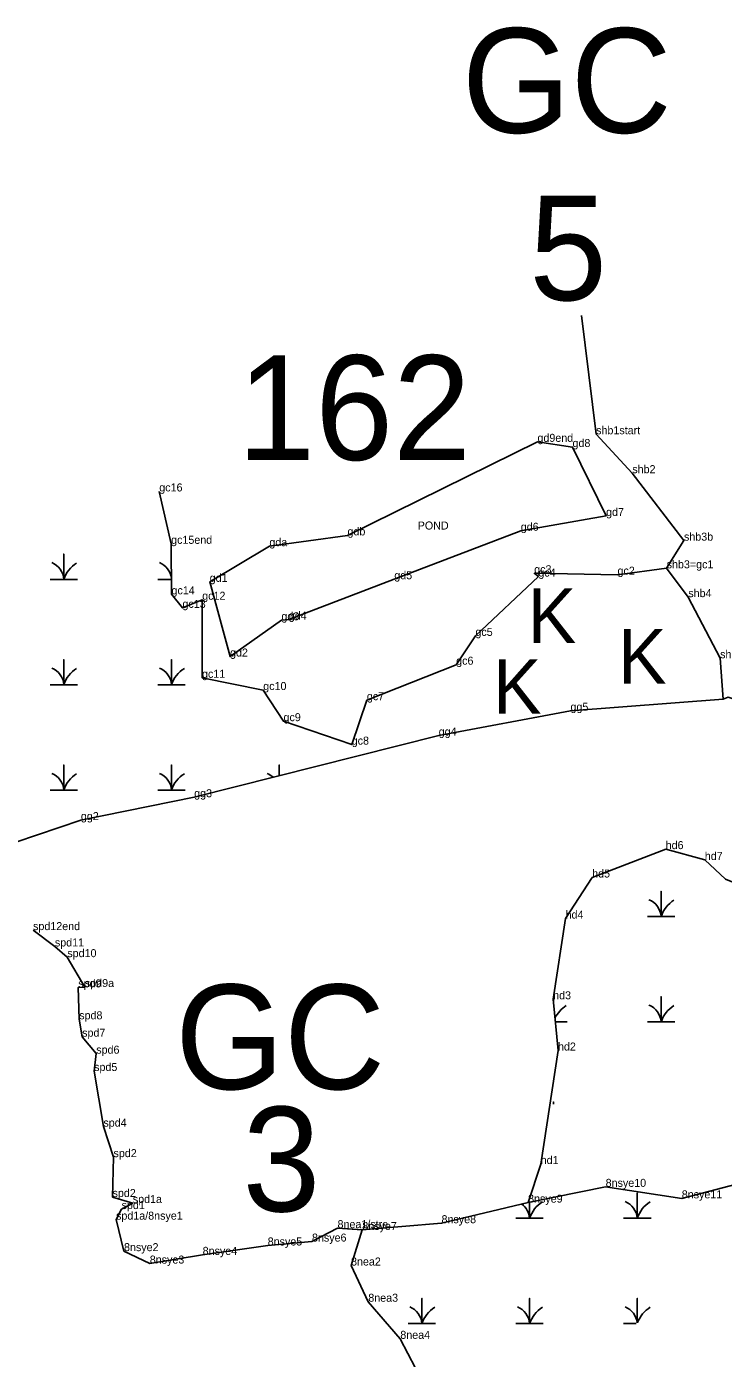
# Model space of a CAD drawing. Extents: x 2072529 to 2268796, y 436423 to 470406.
# Drawn here: x 2183882 to 2184317, y 452608 to 453440 of the extents above; entities that cross this region are included whole.
import ezdxf

# ---------------------------------------------------------------- set-up
doc = ezdxf.new("R2010")
doc.units = 0
for name, color, linetype in [('Default', 7, 'Continuous'), ('Exist Environmental Wetland Boundary Cogo Comment', 7, 'Continuous'), ('Exist Environmental Wetland Boundary Cogo Point CELL', 7, 'Continuous'), ('Exist Hydro Jurisdictional Stream or Body of Water NEU Mitigable Cogo Comment', 7, 'Continuous'), ('Old_Level_20', 7, 'Continuous'), ('Old_Level_52', 7, 'Continuous')]:
    doc.layers.add(name, color=color, linetype=linetype)

msp = doc.modelspace()

# ---------------------------------------------------------------- linework, layer by layer
at = {"layer": 'Default'}
msp.add_line((2184228.71, 453259.59), (2184237.77, 453185.47), dxfattribs=at)
at = {"layer": 'Exist Environmental Wetland Boundary Cogo Point CELL'}
for points in [[(2183896.73, 453094.8), (2183905.33, 453094.8), (2183905.33, 453110.58), (2183905.33, 453094.8), (2183913.93, 453094.8)], [(2183963.98, 453094.8), (2183972.51, 453094.8)], [(2183896.73, 453029), (2183905.33, 453029), (2183905.33, 453044.78), (2183905.33, 453029), (2183913.93, 453029)], [(2183963.98, 453029), (2183972.58, 453029), (2183972.58, 453044.78), (2183972.58, 453029), (2183981.18, 453029)], [(2183896.73, 452963.2), (2183905.33, 452963.2), (2183905.33, 452978.98), (2183905.33, 452963.2), (2183913.93, 452963.2)], [(2183963.98, 452963.2), (2183972.58, 452963.2), (2183972.58, 452978.98), (2183972.58, 452963.2), (2183981.18, 452963.2)], [(2184039.83, 452972.14), (2184039.83, 452978.98), (2184039.83, 452972.14)], [(2184269.75, 452884.27), (2184278.35, 452884.27), (2184278.35, 452900.05), (2184278.35, 452884.27), (2184286.95, 452884.27)], [(2184219.53, 452884.27), (2184219.7, 452884.27)], [(2184211.1, 452830.77), (2184211.1, 452833.68)], [(2184211.1, 452833.68), (2184211.1, 452830.77)], [(2184269.75, 452818.47), (2184278.35, 452818.47), (2184278.35, 452834.25), (2184278.35, 452818.47), (2184286.95, 452818.47)], [(2184212.26, 452818.47), (2184219.7, 452818.47)], [(2184211.1, 452767.06), (2184211.1, 452768.45), (2184211.1, 452767.06)], [(2184254.84, 452695.79), (2184263.44, 452695.79), (2184263.44, 452711.57), (2184263.44, 452695.79), (2184272.04, 452695.79)], [(2184187.59, 452695.79), (2184196.19, 452695.79), (2184196.19, 452705.77)], [(2184196.19, 452705.77), (2184196.19, 452695.79), (2184204.79, 452695.79)], [(2184120.34, 452629.99), (2184128.94, 452629.99), (2184128.94, 452645.77), (2184128.94, 452629.99), (2184137.54, 452629.99)], [(2184187.59, 452629.99), (2184196.19, 452629.99), (2184196.19, 452645.77), (2184196.19, 452629.99), (2184204.79, 452629.99)], [(2184263.44, 452630.49), (2184263.44, 452645.77), (2184263.44, 452630.49)], [(2184254.84, 452629.99), (2184262.7, 452629.99)]]:
    msp.add_lwpolyline(points, dxfattribs=at)
for centre, radius, start, end in [((2183893.07, 453093.91), 12.3, 4.14034, 67.53497), ((2183923.57, 453088.74), 19.22, 122.12745, 161.62219), ((2183960.32, 453093.91), 12.3, 7.84177, 67.53497), ((2183893.07, 453028.11), 12.3, 4.14034, 67.53497), ((2183923.57, 453022.94), 19.22, 122.12745, 161.62219), ((2183960.32, 453028.11), 12.3, 4.14034, 67.53497), ((2183990.82, 453022.94), 19.22, 122.12745, 161.62219), ((2183893.07, 452962.31), 12.3, 4.14034, 67.53497), ((2183960.32, 452962.31), 12.3, 4.14034, 67.53497), ((2184027.57, 452962.31), 12.3, 46.26019, 67.53497), ((2183923.57, 452957.14), 19.22, 122.12745, 161.62219), ((2183990.82, 452957.14), 19.22, 122.12745, 161.62219), ((2184266.08, 452883.38), 12.3, 4.14034, 67.53497), ((2184296.59, 452878.21), 19.22, 122.12745, 161.62219), ((2184229.34, 452812.41), 19.22, 122.12745, 154.15303), ((2184266.08, 452817.58), 12.3, 4.14034, 67.53497), ((2184296.59, 452812.41), 19.22, 122.12745, 161.62219), ((2184183.92, 452694.9), 12.3, 4.14034, 52.52746), ((2184214.43, 452689.73), 19.22, 122.12745, 161.62219), ((2184251.17, 452694.9), 12.3, 4.14034, 67.53497), ((2184281.68, 452689.73), 19.22, 122.12745, 161.62219), ((2184116.67, 452629.1), 12.3, 4.14034, 67.53497), ((2184147.18, 452623.93), 19.22, 122.12745, 161.62219), ((2184183.92, 452629.1), 12.3, 4.14034, 67.53497), ((2184214.43, 452623.93), 19.22, 122.12745, 161.62219), ((2184251.17, 452629.1), 12.3, 6.3668, 67.53497), ((2184281.68, 452623.93), 19.22, 122.12745, 159.5137)]:
    msp.add_arc(centre, radius, start, end, dxfattribs=at)
at = {"layer": 'Old_Level_20'}
for p, q in [((2184237.77, 453185.47), (2184237.77, 453185.47)), ((2184201.13, 453180.73), (2184201.13, 453180.73)), ((2184223.01, 453177.48), (2184223.01, 453177.48)), ((2184260.36, 453161.16), (2184260.36, 453161.16)), ((2183964.95, 453149.75), (2183964.95, 453149.75)), ((2184243.97, 453134.42), (2184243.97, 453134.42)), ((2184190.68, 453125.19), (2184190.68, 453125.19)), ((2183972.34, 453117.03), (2183972.34, 453117.03)), ((2184033.7, 453115.57), (2184033.7, 453115.57)), ((2184033.7, 453115.57), (2184033.7, 453115.57)), ((2184082.49, 453122.3), (2184082.49, 453122.3)), ((2184082.49, 453122.3), (2184082.49, 453122.3)), ((2184292.62, 453119.01), (2184292.62, 453119.01)), ((2184199.11, 453098.64), (2184199.11, 453098.64)), ((2184281.81, 453101.74), (2184281.81, 453101.74)), ((2184281.81, 453101.74), (2184281.81, 453101.74)), ((2183996.43, 453093.28), (2183996.43, 453093.28)), ((2184111.72, 453094.91), (2184111.72, 453094.91)), ((2184201.67, 453096.57), (2184201.67, 453096.57)), ((2184251.13, 453097.76), (2184251.13, 453097.76)), ((2183972.58, 453085.49), (2183972.58, 453085.49)), ((2183991.76, 453082.1), (2183991.76, 453082.1)), ((2184295.32, 453083.73), (2184295.32, 453083.73)), ((2183979.42, 453077.04), (2183979.42, 453077.04)), ((2184041.21, 453069.29), (2184041.21, 453069.29)), ((2184045.81, 453069.73), (2184045.81, 453069.73)), ((2184162.37, 453059.53), (2184162.37, 453059.53)), ((2184009.14, 453046.65), (2184009.14, 453046.65)), ((2184150.37, 453041.54), (2184150.37, 453041.54)), ((2184315.19, 453045.58), (2184315.19, 453045.58)), ((2183991.65, 453033.35), (2183991.65, 453033.35)), ((2184029.87, 453025.71), (2184029.87, 453025.71)), ((2184094.61, 453019.35), (2184094.61, 453019.35)), ((2184317.13, 453019.93), (2184317.13, 453019.93)), ((2184317.13, 453019.93), (2184317.13, 453019.93)), ((2184221.74, 453012.79), (2184221.74, 453012.79)), ((2184042.54, 453006.26), (2184042.54, 453006.26)), ((2184085.12, 452991.61), (2184085.12, 452991.61)), ((2184139.44, 452997.26), (2184139.44, 452997.26)), ((2183986.74, 452958.76), (2183986.74, 452958.76)), ((2183916, 452944.48), (2183916, 452944.48)), ((2184281.2, 452926.35), (2184281.2, 452926.35)), ((2184305.63, 452919.59), (2184305.63, 452919.59)), ((2184235.29, 452908.62), (2184235.29, 452908.62)), ((2184218.7, 452882.98), (2184218.7, 452882.98)), ((2183886.12, 452875.77), (2183886.12, 452875.77)), ((2183899.76, 452865.57), (2183899.76, 452865.57)), ((2183907.51, 452858.89), (2183907.51, 452858.89)), ((2183914.35, 452839.98), (2183914.35, 452839.98)), ((2183918.49, 452840.21), (2183918.49, 452840.21)), ((2184210.93, 452832.58), (2184210.93, 452832.58)), ((2183914.95, 452820.06), (2183914.95, 452820.06)), ((2183916.77, 452809.19), (2183916.77, 452809.19)), ((2184213.95, 452800.56), (2184213.95, 452800.56)), ((2183925.58, 452798.61), (2183925.58, 452798.61)), ((2183924.25, 452787.78), (2183924.25, 452787.78)), ((2183930.04, 452753.02), (2183930.04, 452753.02)), ((2183936.35, 452733.98), (2183936.35, 452733.98)), ((2184203.13, 452729.67), (2184203.13, 452729.67)), ((2183935.77, 452709.08), (2183935.77, 452709.08)), ((2184243.71, 452715.43), (2184243.71, 452715.43)), ((2184291.25, 452708.24), (2184291.25, 452708.24)), ((2183941.42, 452701.55), (2183941.42, 452701.55)), ((2183948.4, 452705.32), (2183948.4, 452705.32)), ((2184195.27, 452705.58), (2184195.27, 452705.58)), ((2183937.94, 452694.94), (2183937.94, 452694.94)), ((2184141.22, 452692.72), (2184141.22, 452692.72)), ((2184076.27, 452689.62), (2184076.27, 452689.62)), ((2184091.73, 452688.49), (2184091.73, 452688.49)), ((2183942.91, 452675.26), (2183942.91, 452675.26)), ((2184032.66, 452678.81), (2184032.66, 452678.81)), ((2184060.31, 452681.25), (2184060.31, 452681.25)), ((2183959.02, 452667.5), (2183959.02, 452667.5)), ((2183992.04, 452672.94), (2183992.04, 452672.94)), ((2184084.71, 452666.29), (2184084.71, 452666.29)), ((2184095.48, 452643.67), (2184095.48, 452643.67)), ((2184115.48, 452620.5), (2184115.48, 452620.5))]:
    msp.add_line(p, q, dxfattribs=at)
for points in [[(2183964.95, 453149.75), (2183972.34, 453117.03), (2183972.58, 453085.49), (2183979.42, 453077.04), (2183991.76, 453082.1), (2183991.65, 453033.35), (2184029.87, 453025.71), (2184042.54, 453006.26), (2184085.12, 452991.61), (2184094.61, 453019.35), (2184150.37, 453041.54), (2184162.37, 453059.53), (2184201.67, 453096.57), (2184199.11, 453098.64), (2184251.13, 453097.76), (2184281.81, 453101.74)], [(2183834.46, 452916.88), (2183916, 452944.48), (2183986.74, 452958.76), (2184139.44, 452997.26), (2184221.74, 453012.79), (2184317.13, 453019.93)], [(2184342.64, 452954.22), (2184377.49, 452907.7), (2184351.26, 452889.03), (2184340.31, 452898.72), (2184318.51, 452907.5), (2184305.63, 452919.59), (2184281.2, 452926.35), (2184235.29, 452908.62), (2184218.7, 452882.98), (2184210.93, 452832.58), (2184213.95, 452800.56), (2184203.13, 452729.67), (2184195.27, 452705.58)], [(2184091.73, 452688.49), (2184084.71, 452666.29), (2184095.48, 452643.67), (2184115.48, 452620.5), (2184124.88, 452602.09), (2184132.94, 452579.86), (2184115.96, 452580.62), (2184086.43, 452583.9), (2184053.85, 452557.85), (2184035.62, 452541.08), (2184025.68, 452519.51), (2184029.13, 452480.73), (2184034.09, 452455.28), (2184008.21, 452417.46), (2184026.15, 452383.11), (2184052.59, 452363.43), (2184082.41, 452372.14), (2184122.26, 452370.47)]]:
    msp.add_lwpolyline(points, dxfattribs=at)
at = {"layer": 'Old_Level_52'}
for points in [[(2184237.77, 453185.47), (2184260.36, 453161.16), (2184292.62, 453119.01), (2184281.81, 453101.74), (2184295.32, 453083.73), (2184315.19, 453045.58), (2184317.13, 453019.93), (2184320.18, 453021.34), (2184332.48, 453017.31)], [(2184201.13, 453180.73), (2184082.49, 453122.3), (2184033.7, 453115.57), (2183996.43, 453093.28), (2184009.14, 453046.65), (2184041.21, 453069.29), (2184045.81, 453069.73), (2184111.72, 453094.91), (2184190.68, 453125.19), (2184243.97, 453134.42), (2184223.01, 453177.48), (2184201.13, 453180.73)], [(2183886.12, 452875.77), (2183899.76, 452865.57), (2183907.51, 452858.89), (2183918.49, 452840.21), (2183914.35, 452839.98), (2183914.95, 452820.06), (2183916.77, 452809.19), (2183925.58, 452798.61), (2183924.25, 452787.78), (2183930.04, 452753.02), (2183936.35, 452733.98), (2183935.77, 452709.08), (2183948.4, 452705.32), (2183941.42, 452701.55)], [(2184383.5, 452689.09), (2184366.57, 452692.14), (2184357.08, 452705.45), (2184346.18, 452706.95), (2184342, 452721.5), (2184291.25, 452708.24), (2184243.71, 452715.43), (2184195.27, 452705.58), (2184141.22, 452692.72), (2184091.73, 452688.49)], [(2183941.42, 452701.55), (2183937.94, 452694.94), (2183942.91, 452675.26), (2183959.02, 452667.5), (2183992.04, 452672.94), (2184032.66, 452678.81), (2184060.31, 452681.25), (2184076.27, 452689.62), (2184091.73, 452688.49)]]:
    msp.add_lwpolyline(points, dxfattribs=at)

# ---------------------------------------------------------------- texts
at = {"layer": 'Default'}
for s, p in [('GC', (2184153.91, 453373.73)), ('5', (2184195.99, 453269.19)), ('162', (2184013.76, 453169.42)), ('GC', (2183974.88, 452776.42)), ('3', (2184016.96, 452700.08))]:
    msp.add_text(s, height=65.34, dxfattribs=at).set_placement(p)
at = {"layer": 'Exist Environmental Wetland Boundary Cogo Comment'}
for s, p in [('gc16', (2183964.95, 453149.75)), ('gc15end', (2183972.34, 453117.03)), ('gc3', (2184199.11, 453098.64)), ('gc4', (2184201.67, 453096.57)), ('gc2', (2184251.13, 453097.76)), ('gc14', (2183972.58, 453085.49)), ('gc13', (2183979.42, 453077.04)), ('gc12', (2183991.76, 453082.1)), ('gc5', (2184162.37, 453059.53)), ('gc6', (2184150.37, 453041.54)), ('gc11', (2183991.65, 453033.35)), ('gc10', (2184029.87, 453025.71)), ('gc7', (2184094.61, 453019.35)), ('gg5', (2184221.74, 453012.79)), ('gc9', (2184042.54, 453006.26)), ('gg4', (2184139.44, 452997.26)), ('gc8', (2184085.12, 452991.61)), ('gg3', (2183986.74, 452958.76)), ('gg2', (2183916, 452944.48)), ('hd6', (2184281.2, 452926.35)), ('hd7', (2184305.63, 452919.59)), ('hd5', (2184235.29, 452908.62)), ('hd4', (2184218.7, 452882.98)), ('hd3', (2184210.93, 452832.58)), ('hd2', (2184213.95, 452800.56)), ('hd1', (2184203.13, 452729.67)), ('8nea2', (2184084.71, 452666.29)), ('8nea3', (2184095.48, 452643.67)), ('8nea4', (2184115.48, 452620.5))]:
    msp.add_text(s, height=5, dxfattribs=at).set_placement(p)
at = {"layer": 'Exist Environmental Wetland Boundary Cogo Point CELL'}
for p in [(2184194.96, 453055.14), (2184251.37, 453029.76), (2184173.33, 453010.95)]:
    msp.add_text('K', height=34, dxfattribs=at).set_placement(p)
at = {"layer": 'Exist Hydro Jurisdictional Stream or Body of Water NEU Mitigable Cogo Comment'}
for s, p in [('shb1start', (2184237.77, 453185.47)), ('gd9end', (2184201.13, 453180.73)), ('gd8', (2184223.01, 453177.48)), ('shb2', (2184260.36, 453161.16)), ('gd7', (2184243.97, 453134.42)), ('gdb', (2184082.49, 453122.3)), ('POND', (2184126.35, 453125.96)), ('gd6', (2184190.68, 453125.19)), ('shb3b', (2184292.62, 453119.01)), ('gda', (2184033.7, 453115.57)), ('shb3=gc1', (2184281.81, 453101.74)), ('gd1', (2183996.43, 453093.28)), ('gd5', (2184111.72, 453094.91)), ('shb4', (2184295.32, 453083.73)), ('gd3', (2184041.21, 453069.29)), ('gd4', (2184045.81, 453069.73)), ('gd2', (2184009.14, 453046.65)), ('shb5', (2184315.19, 453045.58)), ('spd12end', (2183886.12, 452875.77)), ('spd11', (2183899.76, 452865.57)), ('spd10', (2183907.51, 452858.89)), ('spd9', (2183914.35, 452839.98)), ('spd9a', (2183918.49, 452840.21)), ('spd8', (2183914.95, 452820.06)), ('spd7', (2183916.77, 452809.19)), ('spd6', (2183925.58, 452798.61)), ('spd5', (2183924.25, 452787.78)), ('spd4', (2183930.04, 452753.02)), ('spd2', (2183936.35, 452733.98)), ('8nsye10', (2184243.71, 452715.43)), ('spd2', (2183935.77, 452709.08)), ('spd1a', (2183948.4, 452705.32)), ('8nsye9', (2184195.27, 452705.58)), ('8nsye11', (2184291.25, 452708.24)), ('spd1a/8nsye1', (2183937.94, 452694.94)), ('spd1', (2183941.42, 452701.55)), ('8nea1/stre', (2184076.27, 452689.62)), ('8nsye7', (2184091.73, 452688.49)), ('8nsye8', (2184141.22, 452692.72)), ('8nsye5', (2184032.66, 452678.81)), ('8nsye6', (2184060.31, 452681.25)), ('8nsye2', (2183942.91, 452675.26)), ('8nsye4', (2183992.04, 452672.94)), ('8nsye3', (2183959.02, 452667.5))]:
    msp.add_text(s, height=5, dxfattribs=at).set_placement(p)

doc.saveas('drawing.dxf')
